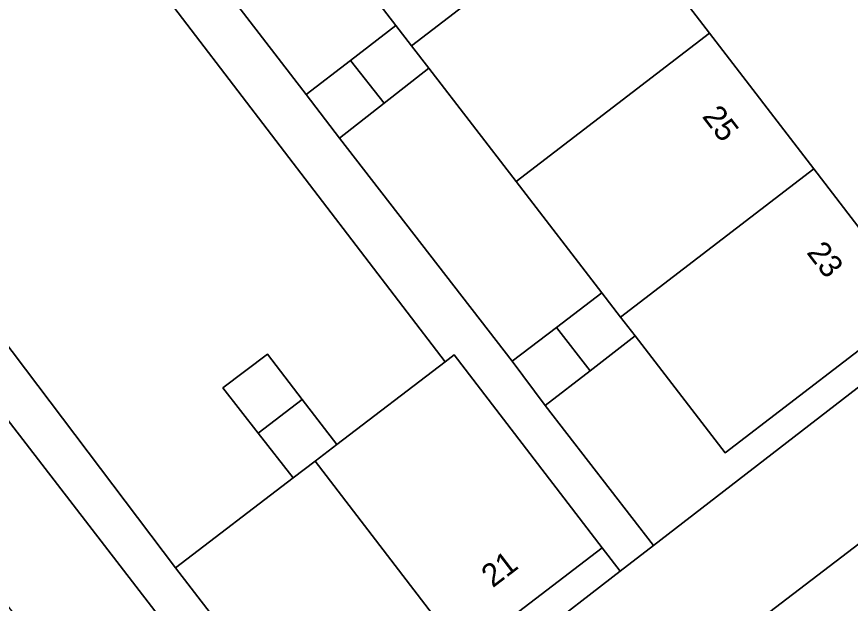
# Model space of a CAD drawing. Extents: x 159352 to 160617, y 385888 to 387323.
# Drawn here: x 160132.46 to 160168.78, y 386696.39 to 386721.96 of the extents above; entities that cross this region are included whole.
import ezdxf

# ---------------------------------------------------------------- set-up
doc = ezdxf.new("R2010")
doc.units = 0
for name, color, linetype in [('IMGEO_Erf', 7, 'Continuous'), ('IMGEO_Pand', 7, 'Continuous'), ('IMGEO_Pand_nummerreeks', 7, 'Continuous'), ('IMGEO_Parkeervlak_gesloten', 7, 'Continuous'), ('IMGEO_Voetpad_open', 7, 'Continuous')]:
    doc.layers.add(name, color=color, linetype=linetype)

msp = doc.modelspace()

# ---------------------------------------------------------------- linework, layer by layer
at = {"layer": 'IMGEO_Erf'}
for points in [[(160158.109, 386727.167), (160162.654, 386721.245), (160167.199, 386715.324), (160171.744, 386709.403), (160163.324, 386702.952), (160159.404, 386708.042), (160157.45, 386706.526), (160155.495, 386705.01), (160160.208, 386698.909), (160174.248, 386709.756), (160178.773, 386713.251), (160179.093, 386713.479), (160154.933, 386745.259)], [(160138.149, 386727.574), (160145.076, 386718.567), (160147.012, 386720.054), (160148.987, 386721.571), (160145.113, 386726.601)]]:
    msp.add_lwpolyline(points, dxfattribs=at)
for points in [[(160134.526, 386728.631), (160134.07, 386728.293), (160122.452, 386720.349), (160139.38, 386697.937), (160144.511, 386701.86), (160142.985, 386703.808), (160141.444, 386705.776), (160143.383, 386707.245), (160144.896, 386705.278), (160146.409, 386703.311), (160151.126, 386706.917)], [(160154.221, 386714.773), (160150.418, 386719.712), (160148.471, 386718.189), (160146.525, 386716.666), (160154.05, 386706.943), (160155.982, 386708.418), (160157.955, 386709.924)], [(160131.489, 386705.113), (160129.526, 386703.615), (160127.563, 386702.118), (160131.356, 386697.181), (160135.094, 386692.316), (160137.056, 386693.844), (160139.021, 386695.374)], [(160158.762, 386697.792), (160157.976, 386698.809), (160151.917, 386694.172), (160145.857, 386689.535), (160146.664, 386688.484), (160147.586, 386689.192), (160152.535, 386692.991), (160154.968, 386694.861)]]:
    msp.add_lwpolyline(points, close=True, dxfattribs=at)
at = {"layer": 'IMGEO_Pand'}
for points in [[(160153.564, 386733.088), (160145.113, 386726.601), (160148.987, 386721.571), (160149.667, 386720.687), (160158.109, 386727.167)], [(160162.654, 386721.245), (160158.109, 386727.167), (160149.667, 386720.687), (160150.418, 386719.712), (160154.221, 386714.773)], [(160149.667, 386720.687), (160148.987, 386721.571), (160147.012, 386720.054), (160148.471, 386718.189), (160150.418, 386719.712)], [(160162.654, 386721.245), (160154.221, 386714.773), (160157.955, 386709.924), (160158.776, 386708.859), (160167.199, 386715.324)], [(160147.012, 386720.054), (160145.076, 386718.567), (160146.525, 386716.666), (160148.471, 386718.189)], [(160171.744, 386709.403), (160167.199, 386715.324), (160158.776, 386708.859), (160159.404, 386708.042), (160163.324, 386702.952)], [(160159.404, 386708.042), (160158.776, 386708.859), (160157.955, 386709.924), (160155.982, 386708.418), (160157.45, 386706.526)], [(160155.982, 386708.418), (160154.05, 386706.943), (160155.495, 386705.01), (160157.45, 386706.526)], [(160143.383, 386707.245), (160141.444, 386705.776), (160142.985, 386703.808), (160144.896, 386705.278)], [(160151.517, 386707.216), (160151.126, 386706.917), (160146.409, 386703.311), (160145.472, 386702.594), (160151.917, 386694.172), (160157.976, 386698.809)], [(160144.896, 386705.278), (160142.985, 386703.808), (160144.511, 386701.86), (160145.472, 386702.594), (160146.409, 386703.311)], [(160145.472, 386702.594), (160144.511, 386701.86), (160139.38, 386697.937), (160145.857, 386689.535), (160151.917, 386694.172)]]:
    msp.add_lwpolyline(points, close=True, dxfattribs=at)
at = {"layer": 'IMGEO_Parkeervlak_gesloten'}
msp.add_lwpolyline([(160207.353, 386728.411), (160187.951, 386713.378), (160170.499, 386700.023), (160142.896, 386678.922), (160140.136, 386676.797)], dxfattribs=at)
at = {"layer": 'IMGEO_Voetpad_open'}
for points in [[(160200.505, 386729.971), (160184.681, 386717.681), (160183.962, 386717.123), (160181.31, 386715.063), (160179.093, 386713.479), (160178.773, 386713.251), (160174.248, 386709.756), (160160.208, 386698.909), (160158.762, 386697.792), (160154.968, 386694.861), (160152.535, 386692.991), (160147.586, 386689.192), (160146.664, 386688.484), (160145.17, 386687.337), (160132.427, 386677.554)], [(160140.136, 386676.797), (160142.896, 386678.922), (160170.499, 386700.023), (160187.951, 386713.378), (160207.353, 386728.411)]]:
    msp.add_lwpolyline(points, dxfattribs=at)
for points in [[(160146.525, 386716.666), (160145.076, 386718.567), (160138.149, 386727.574), (160136.666, 386729.494), (160136.32, 386729.961), (160134.526, 386728.631), (160151.126, 386706.917), (160151.517, 386707.216), (160157.976, 386698.809), (160158.762, 386697.792), (160160.208, 386698.909), (160155.495, 386705.01), (160154.05, 386706.943)], [(160122.452, 386720.349), (160120.758, 386719.191), (160121.629, 386717.917), (160123.103, 386715.994), (160130.039, 386707.026), (160131.489, 386705.113), (160139.021, 386695.374), (160140.473, 386693.455), (160145.17, 386687.337), (160146.664, 386688.484), (160145.857, 386689.535), (160139.38, 386697.937)]]:
    msp.add_lwpolyline(points, close=True, dxfattribs=at)

# ---------------------------------------------------------------- texts
at = {"layer": 'IMGEO_Pand_nummerreeks'}
for s, rotation, p in [('25', 307.5092, (160162.298, 386717.603)), ('23', 307.5092, (160166.85, 386711.673)), ('21', 37.4256, (160153.201, 386697.044))]:
    msp.add_text(s, height=1, rotation=rotation, dxfattribs=at).set_placement(p)

doc.saveas('drawing.dxf')
